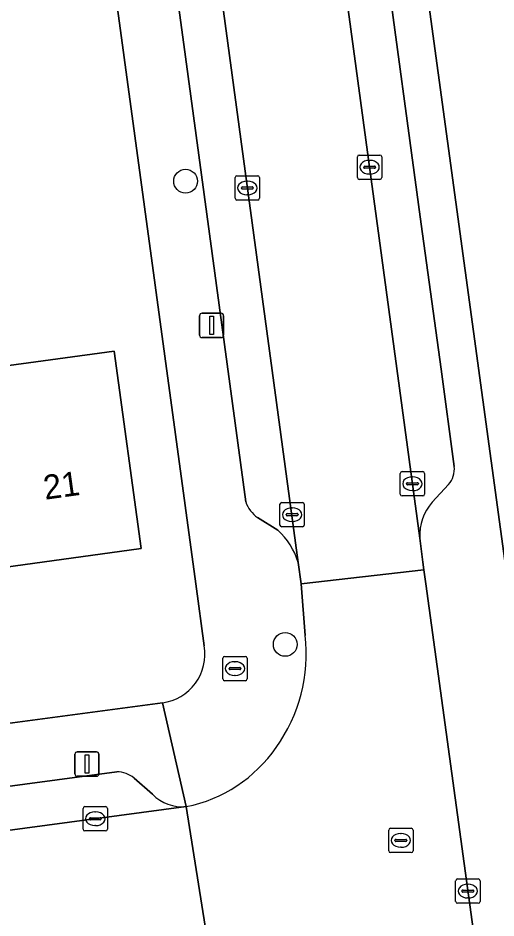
# Model space of a CAD drawing. Extents: x 163426 to 164192, y 380329 to 381641.
# Drawn here: x 163596.37 to 163616.02, y 380986.28 to 381023.25 of the extents above; entities that cross this region are included whole.
import ezdxf

# ---------------------------------------------------------------- set-up
doc = ezdxf.new("R2010")
doc.units = 0
for name, color, linetype in [('IMGEO_Boom', 7, 'Continuous'), ('IMGEO_Brandkraan', 7, 'Continuous'), ('IMGEO_Erf', 7, 'Continuous'), ('IMGEO_Kolk', 7, 'Continuous'), ('IMGEO_Lichtmast', 7, 'Continuous'), ('IMGEO_Pand', 7, 'Continuous'), ('IMGEO_Pand_nummerreeks', 7, 'Continuous'), ('IMGEO_Parkeervlak_open', 7, 'Continuous'), ('IMGEO_Rijbaan_lokaal_open', 7, 'Continuous'), ('IMGEO_Rioolput', 7, 'Continuous'), ('IMGEO_Voetpad_open', 7, 'Continuous')]:
    doc.layers.add(name, color=color, linetype=linetype)

msp = doc.modelspace()

# ---------------------------------------------------------------- linework, layer by layer
at = {"layer": 'IMGEO_Boom'}
for centre in [(163603.263, 381016.544), (163607.359, 380997.518)]:
    msp.add_circle(centre, 0.489, dxfattribs=at)
at = {"layer": 'IMGEO_Brandkraan'}
for p, q in [((163604.867, 380997.026), (163605.719, 380997.026)), ((163604.792, 380996.1), (163604.792, 380996.952)), ((163605.28, 380996.806), (163605.305, 380996.806)), ((163605.793, 380996.952), (163605.793, 380996.1)), ((163605.051, 380996.52), (163605.051, 380996.532)), ((163605.489, 380996.483), (163605.091, 380996.483)), ((163605.094, 380996.569), (163605.492, 380996.569)), ((163605.535, 380996.532), (163605.535, 380996.52)), ((163605.719, 380996.026), (163604.867, 380996.026)), ((163605.303, 380996.246), (163605.278, 380996.246))]:
    msp.add_line(p, q, dxfattribs=at)
for points in [[(163604.867, 380997.026), (163605.719, 380997.026)], [(163604.792, 380996.1), (163604.792, 380996.952)], [(163605.793, 380996.952), (163605.793, 380996.1)], [(163605.719, 380996.026), (163604.867, 380996.026)]]:
    msp.add_lwpolyline(points, dxfattribs=at)
for centre, radius, start, end in [((163604.869, 380996.95), 0.0765, 91.552, 178.448), ((163604.869, 380996.95), 0.0765, 91.552, 178.448), ((163605.717, 380996.95), 0.0765, 1.552, 88.448), ((163605.717, 380996.95), 0.0765, 1.552, 88.448), ((163605.091, 380996.529), 0.0403, 85.8775, 175.7526), ((163605.088, 380996.519), 0.0366, 178.938, 274.7102), ((163605.492, 380996.526), 0.043, 264.8664, 352.4533), ((163605.496, 380996.531), 0.0386, 1.7309, 96.639), ((163604.869, 380996.102), 0.0765, 181.552, 268.448), ((163604.869, 380996.102), 0.0765, 181.552, 268.448), ((163605.717, 380996.102), 0.0765, 271.552, 358.448), ((163605.717, 380996.102), 0.0765, 271.552, 358.448)]:
    msp.add_arc(centre, radius, start, end, dxfattribs=at)
for centre, major_axis, ratio, start_param, end_param in [((163605.279, 380996.526), (-0.387, 0.002), 0.722429, 4.712389, 7.853982), ((163605.304, 380996.526), (-0.39, 0.002), 0.717154, 1.570796, 4.712389)]:
    msp.add_ellipse(centre, major_axis=major_axis, ratio=ratio, start_param=start_param, end_param=end_param, dxfattribs=at)
at = {"layer": 'IMGEO_Erf'}
for points in [[(163603.447, 381095.786), (163603.525, 381095.083), (163616.544, 380999.748), (163619.246, 380999.933), (163622.549, 381000.159), (163633.697, 381000.898), (163646.569, 381001.751), (163692.559, 381007.908), (163662.718, 381103.781)], [(163604.031, 380997.461), (163603.685, 381000), (163591.052, 381092.633)], [(163595.376, 381008.887), (163600.33, 381009.56), (163601.44, 381001.46), (163595.774, 381000.678)], [(163539.935, 380986.816), (163542.894, 380987.206), (163602.31, 380995.116)]]:
    msp.add_lwpolyline(points, dxfattribs=at)
msp.add_arc((163602.034, 380997.122), 2.025, 277.8195, 9.6305, dxfattribs=at)
at = {"layer": 'IMGEO_Kolk'}
for p, q in [((163610.325, 381016.694), (163610.325, 381017.546)), ((163610.4, 381017.62), (163611.252, 381017.62)), ((163610.813, 381017.4), (163610.838, 381017.4)), ((163611.326, 381017.546), (163611.326, 381016.694)), ((163610.584, 381017.114), (163610.584, 381017.126)), ((163611.022, 381017.077), (163610.624, 381017.077)), ((163610.627, 381017.163), (163611.025, 381017.163)), ((163611.068, 381017.126), (163611.068, 381017.114)), ((163605.299, 381015.841), (163605.299, 381016.693)), ((163605.374, 381016.767), (163606.226, 381016.767)), ((163606.3, 381016.693), (163606.3, 381015.841)), ((163611.252, 381016.62), (163610.4, 381016.62)), ((163610.836, 381016.84), (163610.811, 381016.84)), ((163605.558, 381016.261), (163605.558, 381016.273)), ((163605.996, 381016.224), (163605.598, 381016.224)), ((163605.601, 381016.31), (163605.999, 381016.31)), ((163605.787, 381016.547), (163605.812, 381016.547)), ((163606.042, 381016.273), (163606.042, 381016.261)), ((163605.81, 381015.987), (163605.785, 381015.987)), ((163606.226, 381015.767), (163605.374, 381015.767)), ((163612.088, 381003.69), (163612.088, 381004.542)), ((163612.163, 381004.616), (163613.015, 381004.616)), ((163612.576, 381004.396), (163612.601, 381004.396)), ((163613.089, 381004.542), (163613.089, 381003.69)), ((163612.347, 381004.11), (163612.347, 381004.122)), ((163612.785, 381004.073), (163612.387, 381004.073)), ((163612.39, 381004.159), (163612.788, 381004.159)), ((163612.831, 381004.122), (163612.831, 381004.11)), ((163612.599, 381003.836), (163612.574, 381003.836)), ((163607.217, 381003.347), (163608.069, 381003.347)), ((163613.015, 381003.616), (163612.163, 381003.616)), ((163607.142, 381002.421), (163607.142, 381003.273)), ((163607.63, 381003.127), (163607.655, 381003.127)), ((163608.143, 381003.273), (163608.143, 381002.421)), ((163607.401, 381002.841), (163607.401, 381002.853)), ((163607.839, 381002.804), (163607.441, 381002.804)), ((163607.444, 381002.89), (163607.842, 381002.89)), ((163607.653, 381002.567), (163607.628, 381002.567)), ((163607.885, 381002.853), (163607.885, 381002.841)), ((163608.069, 381002.347), (163607.217, 381002.347)), ((163599.05, 380989.93), (163599.05, 380990.782)), ((163599.125, 380990.856), (163599.977, 380990.856)), ((163600.051, 380990.782), (163600.051, 380989.93)), ((163599.309, 380990.35), (163599.309, 380990.362)), ((163599.352, 380990.399), (163599.75, 380990.399)), ((163599.538, 380990.636), (163599.563, 380990.636)), ((163599.793, 380990.362), (163599.793, 380990.35)), ((163599.747, 380990.313), (163599.349, 380990.313)), ((163599.561, 380990.076), (163599.536, 380990.076)), ((163599.977, 380989.856), (163599.125, 380989.856)), ((163614.365, 380986.957), (163614.365, 380987.809)), ((163614.44, 380987.883), (163615.292, 380987.883)), ((163615.366, 380987.809), (163615.366, 380986.957)), ((163614.624, 380987.377), (163614.624, 380987.389)), ((163614.667, 380987.426), (163615.065, 380987.426)), ((163614.853, 380987.663), (163614.878, 380987.663)), ((163615.108, 380987.389), (163615.108, 380987.377)), ((163615.062, 380987.34), (163614.664, 380987.34)), ((163614.876, 380987.103), (163614.851, 380987.103)), ((163615.292, 380986.883), (163614.44, 380986.883))]:
    msp.add_line(p, q, dxfattribs=at)
for points in [[(163610.325, 381016.694), (163610.325, 381017.546)], [(163610.4, 381017.62), (163611.252, 381017.62)], [(163611.326, 381017.546), (163611.326, 381016.694)], [(163605.299, 381015.841), (163605.299, 381016.693)], [(163605.374, 381016.767), (163606.226, 381016.767)], [(163606.3, 381016.693), (163606.3, 381015.841)], [(163611.252, 381016.62), (163610.4, 381016.62)], [(163606.226, 381015.767), (163605.374, 381015.767)], [(163612.088, 381003.69), (163612.088, 381004.542)], [(163612.163, 381004.616), (163613.015, 381004.616)], [(163613.089, 381004.542), (163613.089, 381003.69)], [(163607.217, 381003.347), (163608.069, 381003.347)], [(163613.015, 381003.616), (163612.163, 381003.616)], [(163607.142, 381002.421), (163607.142, 381003.273)], [(163608.143, 381003.273), (163608.143, 381002.421)], [(163608.069, 381002.347), (163607.217, 381002.347)], [(163599.05, 380989.93), (163599.05, 380990.782)], [(163599.125, 380990.856), (163599.977, 380990.856)], [(163600.051, 380990.782), (163600.051, 380989.93)], [(163599.977, 380989.856), (163599.125, 380989.856)], [(163614.365, 380986.957), (163614.365, 380987.809)], [(163614.44, 380987.883), (163615.292, 380987.883)], [(163615.366, 380987.809), (163615.366, 380986.957)], [(163615.292, 380986.883), (163614.44, 380986.883)]]:
    msp.add_lwpolyline(points, dxfattribs=at)
for centre, radius, start, end in [((163610.402, 381017.544), 0.0765, 91.552, 178.448), ((163610.402, 381017.544), 0.0765, 91.552, 178.448), ((163611.25, 381017.544), 0.0765, 1.552, 88.448), ((163611.25, 381017.544), 0.0765, 1.552, 88.448), ((163610.624, 381017.123), 0.0403, 85.8775, 175.7526), ((163610.621, 381017.113), 0.0366, 178.938, 274.7102), ((163611.025, 381017.12), 0.043, 264.8664, 352.4533), ((163611.029, 381017.125), 0.0386, 1.7309, 96.639), ((163605.376, 381016.691), 0.0765, 91.552, 178.448), ((163605.376, 381016.691), 0.0765, 91.552, 178.448), ((163606.224, 381016.691), 0.0765, 1.552, 88.448), ((163606.224, 381016.691), 0.0765, 1.552, 88.448), ((163610.402, 381016.696), 0.0765, 181.552, 268.448), ((163610.402, 381016.696), 0.0765, 181.552, 268.448), ((163611.25, 381016.696), 0.0765, 271.552, 358.448), ((163611.25, 381016.696), 0.0765, 271.552, 358.448), ((163605.598, 381016.27), 0.0403, 85.8775, 175.7526), ((163605.595, 381016.26), 0.0366, 178.938, 274.7102), ((163605.999, 381016.267), 0.043, 264.8664, 352.4533), ((163606.003, 381016.272), 0.0386, 1.7309, 96.639), ((163605.376, 381015.843), 0.0765, 181.552, 268.448), ((163605.376, 381015.843), 0.0765, 181.552, 268.448), ((163606.224, 381015.843), 0.0765, 271.552, 358.448), ((163606.224, 381015.843), 0.0765, 271.552, 358.448), ((163612.165, 381004.54), 0.0765, 91.552, 178.448), ((163612.165, 381004.54), 0.0765, 91.552, 178.448), ((163613.013, 381004.54), 0.0765, 1.552, 88.448), ((163613.013, 381004.54), 0.0765, 1.552, 88.448), ((163612.387, 381004.119), 0.0403, 85.8775, 175.7526), ((163612.384, 381004.109), 0.0366, 178.938, 274.7102), ((163612.788, 381004.116), 0.043, 264.8664, 352.4533), ((163612.792, 381004.121), 0.0386, 1.7309, 96.639), ((163612.165, 381003.692), 0.0765, 181.552, 268.448), ((163612.165, 381003.692), 0.0765, 181.552, 268.448), ((163613.013, 381003.692), 0.0765, 271.552, 358.448), ((163613.013, 381003.692), 0.0765, 271.552, 358.448), ((163607.219, 381003.271), 0.0765, 91.552, 178.448), ((163607.219, 381003.271), 0.0765, 91.552, 178.448), ((163608.067, 381003.271), 0.0765, 1.552, 88.448), ((163608.067, 381003.271), 0.0765, 1.552, 88.448), ((163607.441, 381002.85), 0.0403, 85.8775, 175.7526), ((163607.438, 381002.84), 0.0366, 178.938, 274.7102), ((163607.842, 381002.847), 0.043, 264.8664, 352.4533), ((163607.846, 381002.852), 0.0386, 1.7309, 96.639), ((163607.219, 381002.423), 0.0765, 181.552, 268.448), ((163607.219, 381002.423), 0.0765, 181.552, 268.448), ((163608.067, 381002.423), 0.0765, 271.552, 358.448), ((163608.067, 381002.423), 0.0765, 271.552, 358.448), ((163599.127, 380990.78), 0.0765, 91.552, 178.448), ((163599.127, 380990.78), 0.0765, 91.552, 178.448), ((163599.975, 380990.78), 0.0765, 1.552, 88.448), ((163599.975, 380990.78), 0.0765, 1.552, 88.448), ((163599.349, 380990.359), 0.0403, 85.8775, 175.7526), ((163599.346, 380990.349), 0.0366, 178.938, 274.7102), ((163599.75, 380990.356), 0.043, 264.8664, 352.4533), ((163599.754, 380990.361), 0.0386, 1.7309, 96.639), ((163599.127, 380989.932), 0.0765, 181.552, 268.448), ((163599.127, 380989.932), 0.0765, 181.552, 268.448), ((163599.975, 380989.932), 0.0765, 271.552, 358.448), ((163599.975, 380989.932), 0.0765, 271.552, 358.448), ((163614.442, 380987.807), 0.0765, 91.552, 178.448), ((163614.442, 380987.807), 0.0765, 91.552, 178.448), ((163615.29, 380987.807), 0.0765, 1.552, 88.448), ((163615.29, 380987.807), 0.0765, 1.552, 88.448), ((163614.664, 380987.386), 0.0403, 85.8775, 175.7526), ((163615.069, 380987.388), 0.0386, 1.7309, 96.639), ((163614.661, 380987.376), 0.0366, 178.938, 274.7102), ((163615.065, 380987.383), 0.043, 264.8664, 352.4533), ((163614.442, 380986.959), 0.0765, 181.552, 268.448), ((163614.442, 380986.959), 0.0765, 181.552, 268.448), ((163615.29, 380986.959), 0.0765, 271.552, 358.448), ((163615.29, 380986.959), 0.0765, 271.552, 358.448)]:
    msp.add_arc(centre, radius, start, end, dxfattribs=at)
for centre, major_axis, ratio, start_param, end_param in [((163610.812, 381017.12), (-0.387, 0.002), 0.722429, 4.712389, 7.853982), ((163610.837, 381017.12), (-0.39, 0.002), 0.717154, 1.570796, 4.712389), ((163605.786, 381016.267), (-0.387, 0.002), 0.722429, 4.712389, 7.853982), ((163605.811, 381016.267), (-0.39, 0.002), 0.717154, 1.570796, 4.712389), ((163612.575, 381004.116), (-0.387, 0.002), 0.722429, 4.712389, 7.853982), ((163612.6, 381004.116), (-0.39, 0.002), 0.717154, 1.570796, 4.712389), ((163607.629, 381002.847), (-0.387, 0.002), 0.722429, 4.712389, 7.853982), ((163607.654, 381002.847), (-0.39, 0.002), 0.717154, 1.570796, 4.712389), ((163599.537, 380990.356), (-0.387, 0.002), 0.722429, 4.712389, 7.853982), ((163599.562, 380990.356), (-0.39, 0.002), 0.717154, 1.570796, 4.712389), ((163614.852, 380987.383), (-0.387, 0.002), 0.722429, 4.712389, 7.853982), ((163614.877, 380987.383), (-0.39, 0.002), 0.717154, 1.570796, 4.712389)]:
    msp.add_ellipse(centre, major_axis=major_axis, ratio=ratio, start_param=start_param, end_param=end_param, dxfattribs=at)
at = {"layer": 'IMGEO_Lichtmast'}
for p, q in [((163603.938, 381011.119), (163604.728, 381011.119)), ((163604.728, 381011.119), (163603.938, 381011.119)), ((163603.838, 381010.219), (163603.838, 381011.019)), ((163603.838, 381011.019), (163603.838, 381010.219)), ((163604.828, 381011.019), (163604.828, 381010.219)), ((163604.828, 381010.219), (163604.828, 381011.019)), ((163604.728, 381010.119), (163603.938, 381010.119)), ((163603.938, 381010.119), (163604.728, 381010.119)), ((163598.711, 380992.203), (163598.711, 380993.003)), ((163598.711, 380993.003), (163598.711, 380992.203)), ((163598.811, 380993.103), (163599.601, 380993.103)), ((163599.601, 380993.103), (163598.811, 380993.103)), ((163599.701, 380993.003), (163599.701, 380992.203)), ((163599.701, 380992.203), (163599.701, 380993.003)), ((163599.601, 380992.103), (163598.811, 380992.103)), ((163598.811, 380992.103), (163599.601, 380992.103))]:
    msp.add_line(p, q, dxfattribs=at)
for points in [[(163604.258, 381010.994), (163604.408, 381010.994), (163604.408, 381010.244), (163604.258, 381010.244), (163604.258, 381010.994)], [(163599.131, 380992.978), (163599.281, 380992.978), (163599.281, 380992.228), (163599.131, 380992.228), (163599.131, 380992.978)]]:
    msp.add_lwpolyline(points, dxfattribs=at)
for centre, start, end in [((163603.938, 381011.019), 90, 180), ((163603.938, 381011.019), 90, 180), ((163604.728, 381011.019), 0, 90), ((163604.728, 381011.019), 360, 90), ((163603.938, 381010.219), 180, 270), ((163603.938, 381010.219), 180, 270), ((163604.728, 381010.219), 270, 0), ((163604.728, 381010.219), 270, 0), ((163598.811, 380993.003), 90, 180), ((163598.811, 380993.003), 90, 180), ((163599.601, 380993.003), 0, 90), ((163599.601, 380993.003), 360, 90), ((163598.811, 380992.203), 180, 270), ((163598.811, 380992.203), 180, 270), ((163599.601, 380992.203), 270, 0), ((163599.601, 380992.203), 270, 0)]:
    msp.add_arc(centre, 0.1, start, end, dxfattribs=at)
at = {"layer": 'IMGEO_Pand'}
msp.add_lwpolyline([(163600.33, 381009.56), (163595.376, 381008.887), (163594.673, 381008.791), (163594.834, 381007.603), (163595.774, 381000.678), (163601.44, 381001.46)], close=True, dxfattribs=at)
at = {"layer": 'IMGEO_Parkeervlak_open'}
for points in [[(163600.456, 381093.608), (163612.89, 381001.887)], [(163607.888, 381000.887), (163595.38, 381093.094)], [(163614.308, 381004.828), (163613.764, 381008.821), (163612.952, 381014.784), (163611.396, 381026.213), (163610.583, 381032.181), (163609.03, 381043.582), (163608.218, 381049.545), (163606.694, 381060.738), (163605.881, 381066.706), (163604.315, 381078.206), (163603.505, 381084.153), (163602.556, 381091.119)], [(163593.989, 381090.174), (163596.472, 381071.828), (163597.185, 381066.558), (163602.552, 381026.894), (163603.261, 381021.656), (163605.735, 381003.371)], [(163613.405, 381003.356), (163614.077, 381004.083)], [(163606.225, 381002.73), (163607.053, 381002.207)], [(163600.443, 380992.284), (163543.81, 380984.703)], [(163601.903, 380991.361), (163601.148, 380992.029)], [(163541.544, 380982.579), (163603.292, 380990.858)]]:
    msp.add_lwpolyline(points, dxfattribs=at)
for centre, radius, start, end in [((163613.323, 381004.725), 0.99, 319.5806, 5.9655), ((163606.935, 381003.78), 1.268, 198.8379, 235.9529), ((163614.866, 381002.019), 1.98, 137.5333, 183.8276), ((163605.186, 381000.102), 2.814, 16.2012, 48.4317), ((163600.402, 380991.068), 1.217, 52.1765, 88.0532), ((163603.116, 380992.543), 1.694, 224.2374, 275.9488)]:
    msp.add_arc(centre, radius, start, end, dxfattribs=at)
at = {"layer": 'IMGEO_Rijbaan_lokaal_open'}
msp.add_lwpolyline([(163608.008, 381000), (163613.059, 381000.578), (163613.016, 381000.89), (163612.89, 381001.887), (163600.456, 381093.608), (163595.38, 381093.094), (163607.888, 381000.887)], close=True, dxfattribs=at)
for points in [[(163613.138, 381000), (163613.059, 381000.578), (163608.008, 381000), (163608.181, 380997.886)], [(163610.277, 380982.177), (163615.484, 380982.891), (163615.411, 380983.425), (163613.138, 381000)], [(163535.429, 380976.678), (163539.492, 380977.239), (163540.851, 380977.426), (163542.875, 380977.704), (163543.642, 380977.799), (163547.389, 380978.306), (163558.005, 380979.727), (163564.743, 380980.629), (163574.92, 380981.991), (163581.655, 380982.903), (163604.072, 380985.939), (163603.292, 380990.858), (163541.544, 380982.579), (163541.403, 380982.56), (163540.361, 380982.447)], [(163603.292, 380990.858), (163604.072, 380985.939)]]:
    msp.add_lwpolyline(points, dxfattribs=at)
for centre, radius, start, end in [((163601.712, 380997.114), 6.515, 324.0207, 6.8075), ((163602.157, 380996.605), 5.858, 281.1742, 325.4867)]:
    msp.add_arc(centre, radius, start, end, dxfattribs=at)
at = {"layer": 'IMGEO_Rioolput'}
for p, q in [((163611.686, 380989.965), (163612.538, 380989.965)), ((163611.611, 380989.039), (163611.611, 380989.891)), ((163612.099, 380989.745), (163612.124, 380989.745)), ((163612.612, 380989.891), (163612.612, 380989.039)), ((163611.87, 380989.459), (163611.87, 380989.471)), ((163612.308, 380989.422), (163611.91, 380989.422)), ((163611.913, 380989.508), (163612.311, 380989.508)), ((163612.354, 380989.471), (163612.354, 380989.459)), ((163612.538, 380988.965), (163611.686, 380988.965)), ((163612.122, 380989.185), (163612.097, 380989.185))]:
    msp.add_line(p, q, dxfattribs=at)
for points in [[(163611.686, 380989.965), (163612.538, 380989.965)], [(163611.611, 380989.039), (163611.611, 380989.891)], [(163612.612, 380989.891), (163612.612, 380989.039)], [(163612.538, 380988.965), (163611.686, 380988.965)]]:
    msp.add_lwpolyline(points, dxfattribs=at)
for centre, radius, start, end in [((163611.688, 380989.889), 0.0765, 91.552, 178.448), ((163611.688, 380989.889), 0.0765, 91.552, 178.448), ((163612.536, 380989.889), 0.0765, 1.552, 88.448), ((163612.536, 380989.889), 0.0765, 1.552, 88.448), ((163611.91, 380989.468), 0.0403, 85.8775, 175.7526), ((163611.907, 380989.458), 0.0366, 178.938, 274.7102), ((163612.311, 380989.465), 0.043, 264.8664, 352.4533), ((163612.315, 380989.47), 0.0386, 1.7309, 96.639), ((163611.688, 380989.041), 0.0765, 181.552, 268.448), ((163611.688, 380989.041), 0.0765, 181.552, 268.448), ((163612.536, 380989.041), 0.0765, 271.552, 358.448), ((163612.536, 380989.041), 0.0765, 271.552, 358.448)]:
    msp.add_arc(centre, radius, start, end, dxfattribs=at)
for centre, major_axis, ratio, start_param, end_param in [((163612.098, 380989.465), (-0.387, 0.002), 0.722429, 4.712389, 7.853982), ((163612.123, 380989.465), (-0.39, 0.002), 0.717154, 1.570796, 4.712389)]:
    msp.add_ellipse(centre, major_axis=major_axis, ratio=ratio, start_param=start_param, end_param=end_param, dxfattribs=at)
at = {"layer": 'IMGEO_Voetpad_open'}
for points in [[(163619.238, 380968.276), (163619.538, 380971.648), (163617.891, 380991.091), (163617.735, 380991.057), (163617.259, 380994.533), (163617.031, 380996.193), (163616.544, 380999.748), (163603.525, 381095.083), (163603.447, 381095.786), (163602.972, 381100.077)], [(163591.052, 381092.633), (163603.685, 381000), (163604.031, 380997.461)], [(163602.556, 381091.119), (163603.505, 381084.153), (163604.315, 381078.206), (163605.881, 381066.706), (163606.694, 381060.738), (163608.218, 381049.545), (163609.03, 381043.582), (163610.583, 381032.181), (163611.396, 381026.213), (163612.952, 381014.784), (163613.764, 381008.821), (163614.308, 381004.828)], [(163605.735, 381003.371), (163603.261, 381021.656), (163602.552, 381026.894), (163597.185, 381066.558)], [(163614.077, 381004.083), (163613.405, 381003.356)], [(163607.053, 381002.207), (163606.225, 381002.73)], [(163612.89, 381001.887), (163613.016, 381000.89), (163613.059, 381000.578), (163613.138, 381000), (163615.411, 380983.425), (163615.484, 380982.891), (163617.035, 380971.535), (163617.466, 380971.576), (163617.725, 380968.185), (163617.767, 380964.784), (163617.315, 380964.783), (163617.464, 380952.783), (163617.907, 380952.825), (163617.998, 380946.038), (163617.548, 380946.038), (163617.688, 380934.784), (163618.138, 380934.805), (163618.208, 380930.291), (163617.744, 380930.287), (163617.801, 380925.684), (163621.755, 380926.366)], [(163608.181, 380997.886), (163608.008, 381000), (163607.888, 381000.887)], [(163603.292, 380990.858), (163602.31, 380995.116), (163542.894, 380987.206), (163539.935, 380986.816)], [(163602.31, 380995.116), (163603.292, 380990.858)], [(163543.81, 380984.703), (163600.443, 380992.284)], [(163601.148, 380992.029), (163601.903, 380991.361)]]:
    msp.add_lwpolyline(points, dxfattribs=at)
for centre, radius, start, end in [((163613.323, 381004.725), 0.99, 319.5806, 5.9655), ((163606.935, 381003.78), 1.268, 198.8379, 235.9529), ((163614.866, 381002.019), 1.98, 137.5333, 183.8276), ((163605.186, 381000.102), 2.814, 16.2012, 48.4317), ((163601.712, 380997.114), 6.515, 324.0207, 6.8075), ((163602.034, 380997.122), 2.025, 277.8195, 9.6305), ((163602.157, 380996.605), 5.858, 281.1742, 325.4867), ((163600.402, 380991.068), 1.217, 52.1765, 88.0532), ((163603.116, 380992.543), 1.694, 224.2374, 275.9488)]:
    msp.add_arc(centre, radius, start, end, dxfattribs=at)

# ---------------------------------------------------------------- texts
at = {"layer": 'IMGEO_Pand_nummerreeks'}
msp.add_text('21', height=1, rotation=7.861, dxfattribs=at).set_placement((163597.487, 381003.458))

doc.saveas('drawing.dxf')
